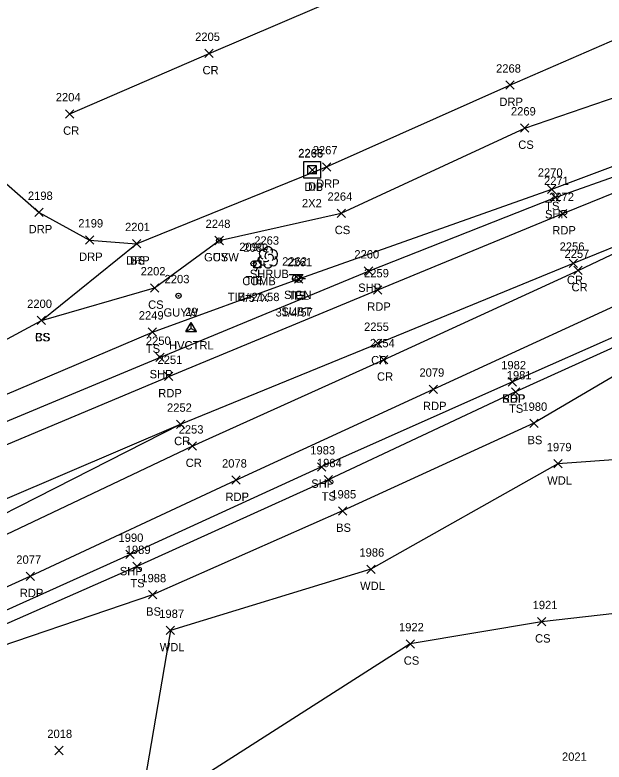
# Model space of a CAD drawing. Extents: x 1477930 to 1480780, y 774090 to 784647.
# Drawn here: x 1478771.6 to 1478912.6, y 774345.7 to 774524.6 of the extents above; entities that cross this region are included whole.
import ezdxf

# ---------------------------------------------------------------- set-up
doc = ezdxf.new("R2010")
doc.units = 0
for name, color, linetype in [('C_A', 7, 'Continuous'), ('C_C', 7, 'Continuous'), ('C_I', 7, 'Continuous'), ('CBP', 7, 'Continuous'), ('CPSM', 7, 'Continuous'), ('D_A', 7, 'Continuous'), ('D_C', 7, 'Continuous'), ('D_I', 7, 'Continuous'), ('D_TIC', 7, 'Continuous'), ('DS', 7, 'Continuous'), ('L_A', 7, 'Continuous'), ('L_I', 7, 'Continuous'), ('L_TIC', 7, 'Continuous'), ('LAWA', 7, 'Continuous'), ('LELB', 7, 'Continuous'), ('LSH', 7, 'Continuous'), ('P_A', 7, 'Continuous'), ('P_I', 7, 'Continuous'), ('P_TIC', 7, 'Continuous'), ('PET', 7, 'Continuous'), ('PRC', 7, 'Continuous'), ('PSP', 7, 'Continuous'), ('R_A', 7, 'Continuous'), ('R_I', 7, 'Continuous'), ('R_TIC', 7, 'Continuous'), ('RDP', 7, 'Continuous'), ('S_A', 7, 'Continuous'), ('S_C', 7, 'Continuous'), ('S_I', 7, 'Continuous'), ('SSGN', 7, 'Continuous'), ('U_A', 7, 'Continuous'), ('U_C', 7, 'Continuous'), ('U_I', 7, 'Continuous'), ('UP', 7, 'Continuous'), ('UPGW', 7, 'Continuous')]:
    doc.layers.add(name, color=color, linetype=linetype)

msp = doc.modelspace()

# ---------------------------------------------------------------- linework, layer by layer
at = {"layer": 'CBP'}
for radius in [0.625, 0.0833]:
    msp.add_circle((1478828.7, 774465.09), radius, dxfattribs=at)
at = {"layer": 'CPSM'}
for p, q in [((1478812.52, 774448.79), (1478813.77, 774450.95)), ((1478815.02, 774448.79), (1478813.77, 774450.95)), ((1478813.77, 774449.51), (1478813.77, 774450.95)), ((1478812.52, 774448.79), (1478813.77, 774449.51)), ((1478812.52, 774448.79), (1478815.02, 774448.79)), ((1478813.77, 774449.51), (1478813.77, 774449.51)), ((1478813.77, 774449.51), (1478815.02, 774448.79))]:
    msp.add_line(p, q, dxfattribs=at)
at = {"layer": 'D_TIC'}
for points in [[(1478841.78, 774486.47), (1478843.78, 774488.47)], [(1478843.78, 774486.47), (1478841.78, 774488.47)]]:
    msp.add_lwpolyline(points, dxfattribs=at)
at = {"layer": 'DS'}
for p, q in [((1478840.71, 774489.56), (1478844.71, 774489.56)), ((1478840.71, 774485.56), (1478840.71, 774489.56)), ((1478844.71, 774489.56), (1478844.71, 774485.56)), ((1478841.71, 774486.56), (1478841.71, 774488.56)), ((1478841.71, 774488.56), (1478843.71, 774488.56)), ((1478842.72, 774487.56), (1478842.72, 774487.56)), ((1478842.72, 774487.56), (1478842.72, 774487.56)), ((1478843.71, 774488.56), (1478843.71, 774486.56)), ((1478843.71, 774486.56), (1478841.71, 774486.56)), ((1478844.71, 774485.56), (1478840.71, 774485.56))]:
    msp.add_line(p, q, dxfattribs=at)
at = {"layer": 'L_TIC'}
for points in [[(1478892.65, 774496.56), (1478894.65, 774498.56)], [(1478894.65, 774496.56), (1478892.65, 774498.56)], [(1478899.12, 774481.9), (1478901.12, 774483.9)], [(1478901.12, 774481.9), (1478899.12, 774483.9)], [(1478848.7, 774476.14), (1478850.7, 774478.14)], [(1478850.7, 774476.14), (1478848.7, 774478.14)], [(1478819.47, 774469.61), (1478821.47, 774471.61)], [(1478821.47, 774469.61), (1478819.47, 774471.61)], [(1478799.7, 774468.85), (1478801.7, 774470.85)], [(1478801.7, 774468.85), (1478799.7, 774470.85)], [(1478838.51, 774460.41), (1478840.51, 774462.41)], [(1478840.51, 774460.41), (1478838.51, 774462.41)], [(1478804.01, 774458.25), (1478806.01, 774460.25)], [(1478806.01, 774458.25), (1478804.01, 774460.25)], [(1478776.91, 774450.45), (1478778.91, 774452.45)], [(1478778.91, 774450.45), (1478776.91, 774452.45)], [(1478776.91, 774450.45), (1478778.91, 774452.45)], [(1478778.91, 774450.45), (1478776.91, 774452.45)], [(1478803.49, 774447.68), (1478805.49, 774449.68)], [(1478805.49, 774447.68), (1478803.49, 774449.68)], [(1478890.46, 774433.34), (1478892.46, 774435.34)], [(1478892.46, 774433.34), (1478890.46, 774435.34)], [(1478894.86, 774425.81), (1478896.86, 774427.81)], [(1478896.86, 774425.81), (1478894.86, 774427.81)], [(1478900.61, 774416.12), (1478902.61, 774418.12)], [(1478902.61, 774416.12), (1478900.61, 774418.12)], [(1478845.59, 774412.31), (1478847.59, 774414.31)], [(1478847.59, 774412.31), (1478845.59, 774414.31)], [(1478849.02, 774404.81), (1478851.02, 774406.81)], [(1478851.02, 774404.81), (1478849.02, 774406.81)], [(1478799.79, 774391.52), (1478801.79, 774393.52)], [(1478801.79, 774391.52), (1478799.79, 774393.52)], [(1478855.8, 774390.87), (1478857.8, 774392.87)], [(1478857.8, 774390.87), (1478855.8, 774392.87)], [(1478803.52, 774384.73), (1478805.52, 774386.73)], [(1478805.52, 774384.73), (1478803.52, 774386.73)], [(1478896.67, 774378.29), (1478898.67, 774380.29)], [(1478898.67, 774378.29), (1478896.67, 774380.29)], [(1478807.81, 774376.19), (1478809.81, 774378.19)], [(1478809.81, 774376.19), (1478807.81, 774378.19)], [(1478865.23, 774372.98), (1478867.23, 774374.98)], [(1478867.23, 774372.98), (1478865.23, 774374.98)], [(1478781.09, 774347.43), (1478783.09, 774349.43)], [(1478783.09, 774347.43), (1478781.09, 774349.43)]]:
    msp.add_lwpolyline(points, dxfattribs=at)
at = {"layer": 'LAWA'}
msp.add_lwpolyline([(1479011.38, 774343.55), (1478995.1, 774366.59), (1478968.24, 774384.07), (1478947.58, 774395.67), (1478961.25, 774413.39), (1478952.73, 774420.76), (1478901.61, 774417.12), (1478856.8, 774391.87), (1478808.81, 774377.19), (1478801.18, 774332.41), (1478792.3, 774292.73)], dxfattribs=at)
at = {"layer": 'LELB'}
for points in [[(1478740.27, 774421.37), (1478804.49, 774448.68), (1478839.51, 774461.41), (1478900.12, 774482.9), (1478933.76, 774495.55), (1478952.86, 774503.55), (1479014.49, 774533.68), (1479069.06, 774560.68), (1479112.01, 774585.56), (1479167.75, 774622.17), (1479210.47, 774656.8), (1479257.79, 774698.97), (1479291.85, 774733.88), (1479316.96, 774764.31), (1479351.88, 774806.96), (1479375.4, 774842.78), (1479390.8, 774862.22)], [(1478777.91, 774451.45), (1478805.01, 774459.25), (1478820.47, 774470.61), (1478849.7, 774477.14), (1478893.65, 774497.56), (1478921.62, 774507.12), (1478955.97, 774531.94), (1478970.13, 774552.53), (1478964.34, 774579.34), (1478948.86, 774621.66)], [(1478733.85, 774427.71), (1478777.91, 774451.45), (1478800.7, 774469.85)], [(1478934.45, 774450.58), (1478922.67, 774448.52), (1478891.46, 774434.34), (1478846.59, 774413.31), (1478800.79, 774392.52), (1478755.33, 774372.54), (1478737.9, 774364.27), (1478732.52, 774358.51)], [(1478934.45, 774450.58), (1478925.02, 774444.04), (1478895.86, 774426.81), (1478850.02, 774405.81), (1478804.52, 774385.73), (1478757.11, 774369.6), (1478745.11, 774364.76), (1478741.82, 774359.99), (1478746.47, 774354.13), (1478763.57, 774327.81), (1478779.16, 774285.74)], [(1478959.46, 774383.59), (1478932.04, 774383.18), (1478897.67, 774379.29), (1478866.23, 774373.98), (1478801.18, 774332.41)]]:
    msp.add_lwpolyline(points, dxfattribs=at)
at = {"layer": 'LSH'}
msp.add_line((1478832.17, 774466.61), (1478832.17, 774466.61), dxfattribs=at)
msp.add_line((1478832.17, 774466.61), (1478832.17, 774466.61), dxfattribs=at)
msp.add_arc((1478832.21, 774468.05), 1.05, 335.5272, 180.9563, dxfattribs=at)
for centre, major_axis, ratio, start_param, end_param in [((1478831.37, 774467.28), (1.21, -0.51), 0.895232, 1.570796, 4.712389), ((1478831.96, 774467.07), (-0.208, -0.792), 0.645439, 3.141593, 6.283185), ((1478833.21, 774467.2), (-1.14, -0.48), 0.949671, 1.570796, 4.712389), ((1478831.08, 774465.9), (0.58, -1.04), 0.959034, 3.141593, 6.283185), ((1478832.67, 774466.45), (-0.5, 0.667), 0.989748, 3.141593, 6.283185), ((1478833.17, 774465.78), (-1.09, 0.79), 0.841452, 1.570796, 4.712389), ((1478832.17, 774465.11), (0.26, 1.06), 0.942809, 1.570796, 4.712389), ((1478831.71, 774465.86), (-0.625, -0.083), 0.423636, 0, 3.141593)]:
    msp.add_ellipse(centre, major_axis=major_axis, ratio=ratio, start_param=start_param, end_param=end_param, dxfattribs=at)
at = {"layer": 'P_TIC'}
for points in [[(1478817.05, 774514.42), (1478819.05, 774516.42)], [(1478819.05, 774514.42), (1478817.05, 774516.42)], [(1478783.67, 774499.94), (1478785.67, 774501.94)], [(1478785.67, 774499.94), (1478783.67, 774501.94)], [(1478899.95, 774479.92), (1478901.95, 774481.92)], [(1478901.95, 774479.92), (1478899.95, 774481.92)], [(1478901.75, 774476.06), (1478903.75, 774478.06)], [(1478903.75, 774476.06), (1478901.75, 774478.06)], [(1478904.31, 774464.16), (1478906.31, 774466.16)], [(1478906.31, 774464.16), (1478904.31, 774466.16)], [(1478855.23, 774462.3), (1478857.23, 774464.3)], [(1478857.23, 774462.3), (1478855.23, 774464.3)], [(1478905.42, 774462.43), (1478907.42, 774464.43)], [(1478907.42, 774462.43), (1478905.42, 774464.43)], [(1478857.43, 774457.78), (1478859.43, 774459.78)], [(1478859.43, 774457.78), (1478857.43, 774459.78)], [(1478857.43, 774444.95), (1478859.43, 774446.95)], [(1478859.43, 774444.95), (1478857.43, 774446.95)], [(1478805.27, 774441.6), (1478807.27, 774443.6)], [(1478807.27, 774441.6), (1478805.27, 774443.6)], [(1478858.83, 774441.03), (1478860.83, 774443.03)], [(1478860.83, 774441.03), (1478858.83, 774443.03)], [(1478807.39, 774437.04), (1478809.39, 774439.04)], [(1478809.39, 774437.04), (1478807.39, 774439.04)], [(1478889.7, 774435.75), (1478891.7, 774437.75)], [(1478891.7, 774435.75), (1478889.7, 774437.75)], [(1478889.7, 774435.75), (1478891.7, 774437.75)], [(1478891.7, 774435.75), (1478889.7, 774437.75)], [(1478870.78, 774433.98), (1478872.78, 774435.98)], [(1478872.78, 774433.98), (1478870.78, 774435.98)], [(1478810.24, 774425.58), (1478812.24, 774427.58)], [(1478812.24, 774425.58), (1478810.24, 774427.58)], [(1478810.24, 774425.58), (1478812.24, 774427.58)], [(1478812.24, 774425.58), (1478810.24, 774427.58)], [(1478813.02, 774420.35), (1478815.02, 774422.35)], [(1478815.02, 774420.35), (1478813.02, 774422.35)], [(1478843.98, 774415.36), (1478845.98, 774417.36)], [(1478845.98, 774415.36), (1478843.98, 774417.36)], [(1478823.48, 774412.21), (1478825.48, 774414.21)], [(1478825.48, 774412.21), (1478823.48, 774414.21)], [(1478798.14, 774394.41), (1478800.14, 774396.41)], [(1478800.14, 774394.41), (1478798.14, 774396.41)], [(1478774.23, 774389.17), (1478776.23, 774391.17)], [(1478776.23, 774389.17), (1478774.23, 774391.17)]]:
    msp.add_lwpolyline(points, dxfattribs=at)
at = {"layer": 'PET'}
for points in [[(1478646.9, 774367.62), (1478687.83, 774385.99), (1478707.1, 774394.45), (1478751.46, 774414.17), (1478808.39, 774438.04), (1478858.43, 774458.78), (1478902.75, 774477.06), (1478935.49, 774490.35), (1478955.71, 774499.82), (1478999.73, 774519.88), (1479070.74, 774558.33), (1479113.57, 774583.69), (1479168.73, 774620.31), (1479212.4, 774655.38)], [(1478683.07, 774347.91), (1478727.99, 774368.69), (1478775.23, 774390.17), (1478824.48, 774413.21), (1478871.78, 774434.98), (1478928.06, 774460.83), (1478969.71, 774480.29), (1479018.44, 774502.95), (1479067.21, 774527.02), (1479117.77, 774550.82), (1479128.42, 774557.99), (1479157.72, 774572.57), (1479186.74, 774593.83), (1479220.19, 774621.01), (1479234.45, 774632.83)], [(1479182.4, 774576.78), (1479137.48, 774556.65), (1479087.98, 774533.69), (1479042.79, 774509.68), (1478998.36, 774488.55), (1478965.91, 774472.74), (1478935.82, 774456.7), (1478890.7, 774436.75)]]:
    msp.add_lwpolyline(points, dxfattribs=at)
at = {"layer": 'PRC'}
for points in [[(1478654.38, 774346.99), (1478674.83, 774356.65), (1478696.18, 774365.99), (1478731.38, 774382.14), (1478814.02, 774421.35), (1478859.83, 774442.03), (1478906.42, 774463.43), (1478938.4, 774478.56), (1479002.95, 774508.43), (1479077.31, 774545.61), (1479120.22, 774569.96), (1479177.27, 774607.59), (1479194.24, 774620.68)], [(1478784.67, 774500.94), (1478818.05, 774515.42), (1478860.84, 774533.74), (1478906.26, 774553.19), (1478952.25, 774573.68)], [(1478674.83, 774356.65), (1478695.58, 774367.64), (1478729.65, 774385.09), (1478811.24, 774426.58), (1478858.43, 774445.95), (1478905.31, 774465.16), (1478938.4, 774478.56)], [(1478650.81, 774357.08), (1478692.43, 774375.46), (1478727.16, 774390.64), (1478811.24, 774426.58)]]:
    msp.add_lwpolyline(points, dxfattribs=at)
at = {"layer": 'PSP'}
for points in [[(1478748.16, 774418.42), (1478806.27, 774442.6), (1478856.23, 774463.3), (1478900.95, 774480.92), (1478934.33, 774492.77), (1478954.52, 774501.85), (1478998.69, 774521.94), (1479070.74, 774558.33)], [(1478890.7, 774436.75), (1478844.98, 774416.36), (1478799.14, 774395.41), (1478754.09, 774375.13), (1478729.28, 774363.93), (1478720.41, 774358.34), (1478716.2, 774352.9)]]:
    msp.add_lwpolyline(points, dxfattribs=at)
at = {"layer": 'R_TIC'}
for points in [[(1478889.08, 774506.83), (1478891.08, 774508.83)], [(1478891.08, 774506.83), (1478889.08, 774508.83)], [(1478845.18, 774487.25), (1478847.18, 774489.25)], [(1478847.18, 774487.25), (1478845.18, 774489.25)], [(1478776.36, 774476.34), (1478778.36, 774478.34)], [(1478778.36, 774476.34), (1478776.36, 774478.34)], [(1478788.43, 774469.73), (1478790.43, 774471.73)], [(1478790.43, 774469.73), (1478788.43, 774471.73)], [(1478799.7, 774468.85), (1478801.7, 774470.85)], [(1478801.7, 774468.85), (1478799.7, 774470.85)]]:
    msp.add_lwpolyline(points, dxfattribs=at)
at = {"layer": 'RDP'}
msp.add_lwpolyline([(1478748.16, 774418.42), (1478740.27, 774421.37), (1478733.85, 774427.71), (1478727.89, 774442.89), (1478726.94, 774455.42), (1478727.62, 774465.32), (1478735.49, 774483.02), (1478751.62, 774493.18), (1478758.93, 774492.24), (1478764.94, 774488.18), (1478777.36, 774477.34), (1478789.43, 774470.73), (1478800.7, 774469.85), (1478846.18, 774488.25), (1478890.08, 774507.83), (1478919.43, 774520.57), (1478935.27, 774529.68), (1478950.09, 774542.89), (1478954.57, 774561.42), (1478952.25, 774573.68), (1478933.77, 774618.29)], dxfattribs=at)
at = {"layer": 'SSGN'}
for p, q in [((1478837.23, 774462.45), (1478840.57, 774462.45)), ((1478838.88, 774461.62), (1478838.88, 774461.62))]:
    msp.add_line(p, q, dxfattribs=at)
msp.add_circle((1478838.88, 774461.62), 0.833, dxfattribs=at)
at = {"layer": 'UP'}
for p, q in [((1478829.86, 774466.57), (1478829.61, 774465.74)), ((1478828.78, 774464.07), (1478828.78, 774465.74)), ((1478828.78, 774465.74), (1478830.44, 774465.74)), ((1478829.61, 774464.9), (1478829.61, 774464.9)), ((1478830.44, 774465.74), (1478830.44, 774464.07)), ((1478830.44, 774464.07), (1478828.78, 774464.07)), ((1478829.36, 774463.24), (1478829.61, 774464.07)), ((1478837.85, 774461.41), (1478838.68, 774461.41)), ((1478839.51, 774461.41), (1478839.51, 774461.41)), ((1478841.18, 774461.41), (1478840.35, 774461.41)), ((1478840.35, 774461.41), (1478840.35, 774461.41)), ((1478841.18, 774461.41), (1478841.18, 774461.41))]:
    msp.add_line(p, q, dxfattribs=at)
for centre in [(1478829.61, 774464.9), (1478839.51, 774461.41)]:
    msp.add_circle(centre, 0.833, dxfattribs=at)
at = {"layer": 'UPGW'}
for centre, radius in [((1478820.47, 774470.61), 0.625), ((1478820.47, 774470.61), 0.0833), ((1478810.74, 774457.37), 0.625), ((1478810.74, 774457.37), 0.0833)]:
    msp.add_circle(centre, radius, dxfattribs=at)

# ---------------------------------------------------------------- texts
at = {"layer": 'C_A'}
for s, p in [('TIE', (1478826.78, 774460.09)), ('HVCTRL', (1478808.46, 774444.51))]:
    msp.add_text(s, height=2, dxfattribs=at).set_placement(p)
at = {"layer": 'C_C'}
msp.add_text('TIE=21.58', height=2, dxfattribs=at).set_placement((1478822.5, 774456.09))
at = {"layer": 'C_I'}
for s, p in [('2090', (1478825.28, 774468.09)), ('29', (1478812.3, 774452.51))]:
    msp.add_text(s, height=2, dxfattribs=at).set_placement(p)
at = {"layer": 'D_A'}
for s, p in [('DIB', (1478840.89, 774482.47)), ('DI', (1478841.77, 774482.56))]:
    msp.add_text(s, height=2, dxfattribs=at).set_placement(p)
at = {"layer": 'D_C'}
msp.add_text('2X2', height=2, dxfattribs=at).set_placement((1478840.29, 774478.56))
at = {"layer": 'D_I'}
for s, p in [('2265', (1478839.41, 774490.56)), ('2266', (1478839.42, 774490.47))]:
    msp.add_text(s, height=2, dxfattribs=at).set_placement(p)
at = {"layer": 'L_A'}
for s, p in [('CS', (1478892.09, 774492.56)), ('TS', (1478898.53, 774477.9)), ('CS', (1478848.14, 774472.14)), ('BS', (1478799.14, 774464.85)), ('CS', (1478818.91, 774465.61)), ('SHRUB', (1478827.8, 774461.61)), ('TS', (1478837.92, 774456.41)), ('CS', (1478803.45, 774454.25)), ('CS', (1478776.35, 774446.45)), ('BS', (1478776.35, 774446.45)), ('TS', (1478802.9, 774443.68)), ('TS', (1478889.87, 774429.34)), ('BS', (1478894.3, 774421.81)), ('WDL', (1478899.02, 774412.12)), ('TS', (1478845, 774408.31)), ('BS', (1478848.47, 774400.81)), ('TS', (1478799.2, 774387.52)), ('WDL', (1478854.22, 774386.87)), ('BS', (1478802.97, 774380.73)), ('CS', (1478896.11, 774374.29)), ('WDL', (1478806.23, 774372.19)), ('CS', (1478864.67, 774368.98))]:
    msp.add_text(s, height=2, dxfattribs=at).set_placement(p)
at = {"layer": 'L_I'}
for s, p in [('2269', (1478890.34, 774500.56)), ('2270', (1478896.77, 774485.9)), ('2264', (1478846.4, 774480.14)), ('2248', (1478817.21, 774473.61)), ('2201', (1478797.93, 774472.85)), ('2263', (1478828.86, 774469.61)), ('2261', (1478836.77, 774464.41)), ('2202', (1478801.67, 774462.25)), ('2200', (1478774.48, 774454.45)), ('2200', (1478774.48, 774454.45)), ('2249', (1478801.22, 774451.68)), ('1981', (1478889.33, 774437.34)), ('1980', (1478893.08, 774429.81)), ('1979', (1478898.91, 774420.12)), ('1984', (1478843.89, 774416.31)), ('1985', (1478847.33, 774408.81)), ('1989', (1478798.09, 774395.52)), ('1986', (1478854.05, 774394.87)), ('1988', (1478801.83, 774388.73)), ('1921', (1478895.54, 774382.29)), ('1987', (1478806.12, 774380.19)), ('1922', (1478863.53, 774376.98)), ('2018', (1478779.31, 774351.43)), ('2021', (1478902.56, 774345.96))]:
    msp.add_text(s, height=2, dxfattribs=at).set_placement(p)
at = {"layer": 'P_A'}
for s, p in [('CR', (1478816.48, 774510.42)), ('CR', (1478783.1, 774495.94)), ('SHP', (1478898.49, 774475.92)), ('RDP', (1478900.24, 774472.06)), ('CR', (1478903.74, 774460.16)), ('SHP', (1478853.77, 774458.3)), ('CR', (1478904.85, 774458.43)), ('RDP', (1478855.92, 774453.78)), ('CR', (1478856.86, 774440.95)), ('SHP', (1478803.81, 774437.6)), ('CR', (1478858.26, 774437.03)), ('RDP', (1478805.88, 774433.04)), ('SHP', (1478888.24, 774431.75)), ('RDP', (1478888.19, 774431.75)), ('RDP', (1478869.27, 774429.98)), ('CR', (1478809.68, 774421.58)), ('CR', (1478809.68, 774421.58)), ('CR', (1478812.45, 774416.35)), ('SHP', (1478842.52, 774411.36)), ('RDP', (1478821.97, 774408.21)), ('SHP', (1478796.67, 774390.41)), ('RDP', (1478772.72, 774385.17))]:
    msp.add_text(s, height=2, dxfattribs=at).set_placement(p)
at = {"layer": 'P_I'}
for s, p in [('2205', (1478814.71, 774518.42)), ('2204', (1478781.33, 774503.94)), ('2271', (1478898.26, 774483.92)), ('2272', (1478899.49, 774480.06)), ('2256', (1478902, 774468.16)), ('2260', (1478852.84, 774466.3)), ('2257', (1478903.16, 774466.43)), ('2259', (1478855.16, 774461.78)), ('2255', (1478855.17, 774448.95)), ('2250', (1478802.92, 774445.6)), ('2254', (1478856.57, 774445.03)), ('2251', (1478805.7, 774441.04)), ('1982', (1478888.01, 774439.75)), ('1982', (1478888.01, 774439.75)), ('2079', (1478868.43, 774437.98)), ('2252', (1478807.98, 774429.58)), ('2252', (1478807.98, 774429.58)), ('2253', (1478810.76, 774424.35)), ('1983', (1478842.29, 774419.36)), ('2078', (1478821.15, 774416.21)), ('1990', (1478796.36, 774398.41)), ('2077', (1478771.89, 774393.17))]:
    msp.add_text(s, height=2, dxfattribs=at).set_placement(p)
at = {"layer": 'R_A'}
for p in [(1478887.57, 774502.83), (1478843.67, 774483.25), (1478774.84, 774472.34), (1478786.92, 774465.73), (1478798.19, 774464.85)]:
    msp.add_text('DRP', height=2, dxfattribs=at).set_placement(p)
at = {"layer": 'R_I'}
for s, p in [('2268', (1478886.78, 774510.83)), ('2267', (1478842.88, 774491.25)), ('2198', (1478774.66, 774480.34)), ('2199', (1478786.73, 774473.73)), ('2201', (1478797.93, 774472.85))]:
    msp.add_text(s, height=2, dxfattribs=at).set_placement(p)
at = {"layer": 'S_A'}
msp.add_text('SIGN', height=2, dxfattribs=at).set_placement((1478836.02, 774456.6))
at = {"layer": 'S_C'}
msp.add_text('SUBT', height=2, dxfattribs=at).set_placement((1478835.36, 774452.6))
at = {"layer": 'S_I'}
msp.add_text('2262', height=2, dxfattribs=at).set_placement((1478835.55, 774464.6))
at = {"layer": 'U_A'}
for s, p in [('GUYW', (1478816.86, 774465.61)), ('COMB', (1478826, 774459.9)), ('TEL', (1478837.07, 774456.41)), ('GUYW', (1478807.14, 774452.37))]:
    msp.add_text(s, height=2, dxfattribs=at).set_placement(p)
at = {"layer": 'U_C'}
for s, p in [('4/57X', (1478825.31, 774455.9)), ('31/4/57', (1478833.97, 774452.41))]:
    msp.add_text(s, height=2, dxfattribs=at).set_placement(p)
at = {"layer": 'U_I'}
for s, p in [('2248', (1478817.21, 774473.61)), ('2089', (1478826.26, 774467.9)), ('2261', (1478836.77, 774464.41)), ('2203', (1478807.4, 774460.37))]:
    msp.add_text(s, height=2, dxfattribs=at).set_placement(p)

doc.saveas('drawing.dxf')
